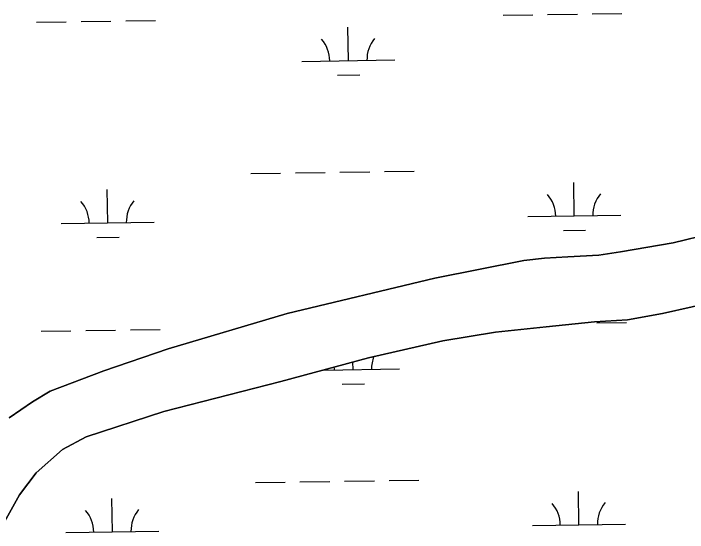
# Model space of a CAD drawing. Extents: x 3807117 to 3845308, y 337856 to 363736.
# Drawn here: x 3833226 to 3833951, y 354336 to 354895 of the extents above; entities that cross this region are included whole.
import ezdxf

# ---------------------------------------------------------------- set-up
doc = ezdxf.new("R2010")
doc.units = 0
doc.layers.add('V-TOPO-SHOR', color=7, linetype='Continuous')
doc.layers.add('V-WETL-SWMP', color=7, linetype='Continuous')

msp = doc.modelspace()

# ---------------------------------------------------------------- linework, layer by layer
at = {"layer": 'V-TOPO-SHOR'}
for points in [[(3833220.9, 354459.64), (3833246.02, 354476.87), (3833265.02, 354488.23), (3833322.83, 354510.36), (3833392.05, 354533.79), (3833519.76, 354572.08), (3833678.71, 354610.04), (3833774.59, 354628.86), (3833796.92, 354631.45), (3833821.87, 354633.05), (3833855.14, 354634.85), (3833878.49, 354638.5), (3833935.01, 354648.11), (3833976.43, 354657.9), (3834007.94, 354669.02), (3834084.75, 354701.99), (3834180.81, 354758.83), (3834210.1, 354775.63), (3834244.07, 354793.05), (3834314.66, 354824.84), (3834410.21, 354858.24), (3834436.56, 354867.17), (3834461.38, 354874.5)], [(3834486.43, 354797.91), (3834417.18, 354780.31), (3834381.48, 354770.66), (3834344.38, 354753.68), (3834258.31, 354715.81), (3834155.45, 354660.39), (3834084.43, 354624.42), (3834035.48, 354601.97), (3833987.42, 354586.31), (3833923.72, 354571.85), (3833885.87, 354565.27), (3833850.52, 354562.91), (3833798.59, 354557.57), (3833744.07, 354551.65), (3833687.53, 354542.56), (3833607.26, 354524.09), (3833513.1, 354498.53), (3833387.33, 354466.53), (3833303.62, 354439.13), (3833278.41, 354425.55), (3833249.83, 354400.43), (3833232.15, 354376.61), (3833212.13, 354341.28)]]:
    msp.add_lwpolyline(points, dxfattribs=at)
at = {"layer": 'V-WETL-SWMP'}
for p, q in [((3833752.12, 354893.09), (3833784.12, 354893.57)), ((3833800.12, 354893.81), (3833832.11, 354894.29)), ((3833848.11, 354894.53), (3833880.11, 354895.01)), ((3833250.27, 354885.57), (3833282.27, 354886.05)), ((3833298.26, 354886.29), (3833330.26, 354886.77)), ((3833346.26, 354887.01), (3833378.26, 354887.49)), ((3833585.77, 354844.16), (3833585.23, 354880.16)), ((3833535.78, 354843.41), (3833635.77, 354844.91)), ((3833574, 354828.55), (3833598, 354828.91)), ((3833576.73, 354723.94), (3833608.72, 354724.42)), ((3833624.72, 354724.66), (3833656.72, 354725.14)), ((3833480.74, 354722.5), (3833512.73, 354722.98)), ((3833528.73, 354723.22), (3833560.73, 354723.7)), ((3833828.78, 354676.97), (3833828.24, 354712.96)), ((3833326.92, 354669.45), (3833326.38, 354705.45)), ((3833778.78, 354676.22), (3833878.77, 354677.72)), ((3833276.93, 354668.7), (3833376.92, 354670.2)), ((3833817.01, 354661.36), (3833841.01, 354661.72)), ((3833315.16, 354653.84), (3833339.15, 354654.2)), ((3833853.09, 354561.89), (3833885.09, 354562.37)), ((3833255.25, 354552.93), (3833287.25, 354553.41)), ((3833303.25, 354553.65), (3833335.24, 354554.13)), ((3833351.24, 354554.37), (3833383.24, 354554.85)), ((3833590.76, 354511.52), (3833590.63, 354519.57)), ((3833559.23, 354511.05), (3833640.75, 354512.27)), ((3833578.99, 354495.91), (3833602.99, 354496.27)), ((3833533.72, 354390.58), (3833565.71, 354391.06)), ((3833581.71, 354391.3), (3833613.71, 354391.78)), ((3833629.71, 354392.02), (3833661.7, 354392.5)), ((3833485.72, 354389.86), (3833517.72, 354390.34)), ((3833833.76, 354344.33), (3833833.22, 354380.33)), ((3833331.91, 354336.81), (3833331.37, 354372.81)), ((3833783.76, 354343.58), (3833883.75, 354345.08)), ((3833281.91, 354336.06), (3833381.9, 354337.56))]:
    msp.add_line(p, q, dxfattribs=at)
for points in [[(3834461.38, 354874.5), (3834436.56, 354867.17), (3834410.21, 354858.24), (3834314.66, 354824.85), (3834244.07, 354793.05), (3834210.1, 354775.63), (3834180.81, 354758.83), (3834084.75, 354701.99), (3834007.94, 354669.02), (3833976.43, 354657.9), (3833935.01, 354648.11), (3833878.49, 354638.5), (3833855.14, 354634.85), (3833821.87, 354633.06), (3833796.92, 354631.45), (3833774.59, 354628.86), (3833678.71, 354610.04), (3833519.76, 354572.08), (3833392.05, 354533.79), (3833322.83, 354510.36), (3833265.02, 354488.23), (3833246.02, 354476.87), (3833220.9, 354459.64)], [(3833212.13, 354341.28), (3833232.15, 354376.61), (3833249.83, 354400.43), (3833278.42, 354425.54), (3833303.62, 354439.13), (3833387.33, 354466.53), (3833513.1, 354498.53), (3833607.26, 354524.09), (3833687.53, 354542.56), (3833744.07, 354551.65), (3833798.59, 354557.57), (3833850.53, 354562.91), (3833885.87, 354565.27), (3833923.72, 354571.85), (3833987.42, 354586.31), (3834035.48, 354601.97), (3834084.43, 354624.42), (3834155.45, 354660.39), (3834258.31, 354715.81), (3834344.39, 354753.68), (3834381.48, 354770.66), (3834417.18, 354780.32), (3834486.43, 354797.91)]]:
    msp.add_lwpolyline(points, dxfattribs=at)
for centre, start, end in [((3833530.53, 354843.81), 0.08653, 41.63019), ((3833641, 354845.46), 140.08653, 181.63019), ((3833773.53, 354676.62), 0.08653, 41.63019), ((3833884.01, 354678.27), 140.08653, 181.63019), ((3833271.68, 354669.1), 0.08653, 41.63019), ((3833382.15, 354670.75), 140.08653, 181.63019), ((3833645.98, 354512.82), 159.05719, 181.63019), ((3833535.51, 354511.17), 0.08653, 4.84286), ((3833778.52, 354343.98), 0.08653, 41.63019), ((3833888.99, 354345.63), 140.08653, 181.63019), ((3833276.66, 354336.46), 0.08653, 41.63019), ((3833387.14, 354338.11), 140.08653, 181.63019)]:
    msp.add_arc(centre, 35.25, start, end, dxfattribs=at)

doc.saveas('drawing.dxf')
